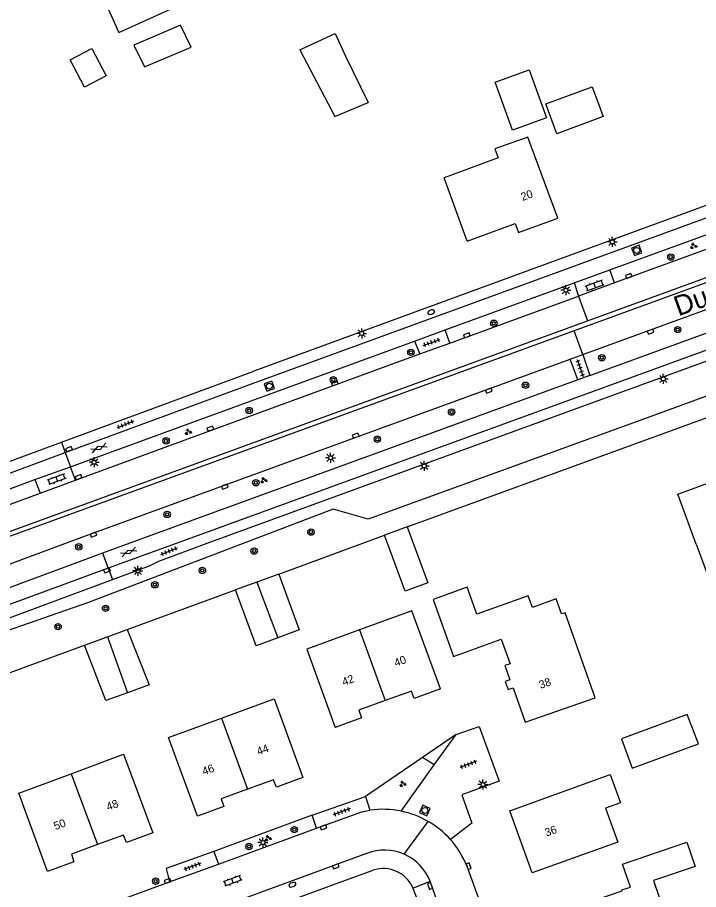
# Model space of a CAD drawing. Extents: x 137999 to 141000, y 397500 to 400501.
# Drawn here: x 138267.8 to 138352.8, y 400038.2 to 400147.1 of the extents above; entities that cross this region are included whole.
import ezdxf

# ---------------------------------------------------------------- set-up
doc = ezdxf.new("R2010")
doc.units = 0
for name, color, linetype in [('gg-afsc-erfafscheiding', 7, 'Continuous'), ('gg-anno-huisnummerreeks BGT', 7, 'Continuous'), ('gg-anno-openbare ruimte label', 7, 'Continuous'), ('gg-bbg-bijgebouw', 7, 'Continuous'), ('gg-bbg-gedigitaliseerde bebouwing', 7, 'Continuous'), ('gg-bbg-gedigitaliseerde bijgebouw', 7, 'Continuous'), ('gg-bbg-hoofdgebouw', 7, 'Continuous'), ('gg-bbg-tussenscheiding', 7, 'Continuous'), ('gg-knt-verharding', 7, 'Continuous'), ('gt-grn-groengrens', 7, 'Continuous'), ('gt-grn-weggrens', 7, 'Continuous'), ('gt-symb-boom', 7, 'Continuous'), ('gt-symb-brandkraan', 7, 'Continuous'), ('gt-symb-gesloten verharding', 7, 'Continuous'), ('gt-symb-groenvak', 7, 'Continuous'), ('gt-symb-klinker verharding', 7, 'Continuous'), ('gt-symb-kolk', 7, 'Continuous'), ('gt-symb-lichtmast', 7, 'Continuous'), ('gt-symb-rioolschacht', 7, 'Continuous'), ('gt-symb-tegel verharding', 7, 'Continuous')]:
    doc.layers.add(name, color=color, linetype=linetype)

# ---------------------------------------------------------------- blocks, each defined once
blk = doc.blocks.new('gt0-LMAST')
at = {"layer": 'gt-symb-lichtmast'}
for p, q in [((-0.18, 0.17), (-0.45, 0.44)), ((0, 0.25), (0, 0.62)), ((0.17, 0.17), (0.44, 0.44)), ((-0.25, 0), (-0.63, 0)), ((-0.18, -0.18), (-0.45, -0.45)), ((0, -0.25), (0, -0.63)), ((0.44, -0.45), (0.17, -0.18)), ((0.25, 0), (0.62, 0))]:
    blk.add_line(p, q, dxfattribs=at)
blk.add_circle((0, 0), 0.25, dxfattribs=at)
blk = doc.blocks.new('gt0-BOOM')
at = {"layer": 'gt-symb-boom'}
for radius in [0.4, 0.2]:
    blk.add_circle((0, 0), radius, dxfattribs=at)
blk = doc.blocks.new('gt0-BR')
at = {"layer": 'gt-symb-brandkraan'}
for centre, radius, start, end in [((-0.24, 0), 0.206, 107.5669, 252.4331), ((0.6, -2.66), 3, 106.892, 107.5669), ((0, -0.69), 0.938, 73.108, 106.892), ((-0.6, -2.66), 3, 72.4331, 73.108), ((0.24, 0), 0.206, 287.567, 72.4331), ((0.6, 2.66), 3, 252.4331, 253.108), ((0, 0.69), 0.938, 253.108, 286.8921), ((-0.6, 2.66), 3, 286.8921, 287.567)]:
    blk.add_arc(centre, radius, start, end, dxfattribs=at)
blk = doc.blocks.new('gt0-KOLK')
at = {"layer": 'gt-symb-kolk'}
blk.add_lwpolyline([(0, 0), (0.37, 0), (0.37, 0.4), (-0.38, 0.4), (-0.38, 0), (0, 0)], dxfattribs=at)
blk = doc.blocks.new('gt0-KL1')
at = {"layer": 'gt-symb-klinker verharding'}
for p, q in [((-1.15, 0.3), (1.15, 0.3)), ((-1, -0.3), (-1, 0.3)), ((-0.5, 0.3), (-0.5, 0.45)), ((0, -0.3), (0, 0.3)), ((0.5, 0.3), (0.5, 0.45)), ((1, -0.3), (1, 0.3)), ((-1.15, -0.3), (1.15, -0.3)), ((-0.5, -0.45), (-0.5, -0.3)), ((0.5, -0.45), (0.5, -0.3))]:
    blk.add_line(p, q, dxfattribs=at)
blk = doc.blocks.new('gt0-RS')
at = {"layer": 'gt-symb-rioolschacht'}
blk.add_lwpolyline([(-0.5, -0.5), (0.5, -0.5), (0.5, 0.5), (-0.5, 0.5)], close=True, dxfattribs=at)
blk.add_circle((0, 0), 0.375, dxfattribs=at)
blk = doc.blocks.new('gt0-GRVAK')
at = {"layer": 'gt-symb-groenvak'}
for p, q in [((-0.11, 0.19), (-0.23, 0.24)), ((-0.18, 0.15), (0.09, 0.15)), ((-0.09, 0.21), (-0.16, 0.32)), ((-0.05, 0.21), (-0.05, 0.39)), ((0, 0.21), (0.06, 0.32)), ((0.02, 0.19), (0.13, 0.24)), ((0.26, -0.05), (0.2, 0.06)), ((0.31, -0.05), (0.31, 0.13)), ((0.35, -0.05), (0.41, 0.06)), ((-0.24, -0.23), (-0.36, -0.18)), ((-0.32, -0.26), (-0.05, -0.26)), ((-0.23, -0.21), (-0.29, -0.09)), ((-0.18, -0.2), (-0.18, -0.02)), ((-0.14, -0.21), (-0.07, -0.09)), ((-0.12, -0.23), (0, -0.18)), ((0.24, -0.07), (0.12, -0.02)), ((0.17, -0.11), (0.44, -0.11)), ((0.37, -0.07), (0.49, -0.02))]:
    blk.add_line(p, q, dxfattribs=at)
blk = doc.blocks.new('gt0-TEG1')
at = {"layer": 'gt-symb-tegel verharding'}
for p, q in [((-1.13, 0), (1.12, 0)), ((-0.9, -0.25), (-0.9, 0.25)), ((-0.45, -0.25), (-0.45, 0.25)), ((0, -0.25), (0, 0.25)), ((0.45, -0.25), (0.45, 0.25)), ((0.9, -0.25), (0.9, 0.25))]:
    blk.add_line(p, q, dxfattribs=at)
blk = doc.blocks.new('gt0-GESVH1')
at = {"layer": 'gt-symb-gesloten verharding'}
for p, q in [((-0.99, -0.26), (0.01, 0.24)), ((0.01, -0.26), (-0.99, 0.24)), ((0.01, 0.24), (1.01, -0.26)), ((1.01, 0.24), (0.01, -0.26))]:
    blk.add_line(p, q, dxfattribs=at)

msp = doc.modelspace()

# ---------------------------------------------------------------- linework, layer by layer
at = {"layer": 'gg-afsc-erfafscheiding'}
for p, q in [((138316.43, 400083.46), (138353.93, 400097.16)), ((138300.39, 400077.58), (138313.62, 400082.43)), ((138281.48, 400070.64), (138294.98, 400075.59)), ((138262.74, 400063.77), (138276.12, 400068.68)), ((138322.57, 400057.55), (138318.35, 400054.67)), ((138318.35, 400054.67), (138311.23, 400049.8)), ((138304.58, 400047.43), (138292.29, 400042.92))]:
    msp.add_line(p, q, dxfattribs=at)
at = {"layer": 'gg-bbg-bijgebouw'}
for p, q in [((138316.43, 400083.46), (138313.62, 400082.43)), ((138300.39, 400077.58), (138297.68, 400076.58)), ((138297.68, 400076.58), (138294.98, 400075.59)), ((138278.99, 400069.73), (138281.48, 400070.64)), ((138276.12, 400068.68), (138278.99, 400069.73))]:
    msp.add_line(p, q, dxfattribs=at)
for points in [[(138282.3, 400143.69), (138283.63, 400140.96), (138289.44, 400143.42), (138288.12, 400146.16), (138282.3, 400143.69)], [(138274.33, 400141.85), (138277.04, 400143.27), (138278.83, 400139.86), (138276.12, 400138.44), (138274.33, 400141.85)], [(138303.02, 400143.08), (138307.39, 400134.75), (138311.55, 400136.51)], [(138327.42, 400139.04), (138331.67, 400140.58), (138333.83, 400134.61), (138329.58, 400133.07), (138327.42, 400139.04)]]:
    msp.add_lwpolyline(points, dxfattribs=at)
at = {"layer": 'gg-bbg-gedigitaliseerde bebouwing'}
msp.add_line((138352.56, 400081.3), (138354.82, 400075.14), dxfattribs=at)
for points in [[(138331.5, 400132.17), (138327.39, 400130.72), (138327.81, 400129.58), (138321.05, 400127.11)], [(138352.56, 400081.3), (138350.26, 400087.58), (138355.72, 400089.58), (138357.53, 400084.63)], [(138339.92, 400062.13), (138336.18, 400072.75), (138335.74, 400072.59), (138335.06, 400074.47), (138332.1, 400073.41), (138331.57, 400074.87), (138325.15, 400072.56), (138323.93, 400075.95), (138319.67, 400074.42), (138322.23, 400067.29)], [(138320.6, 400063.22), (138317.04, 400072.99), (138310.48, 400070.6)], [(138310.48, 400070.6), (138303.91, 400068.2), (138307.45, 400058.42)], [(138329.25, 400048.01), (138341.82, 400052.52), (138343.09, 400049), (138341.23, 400048.33), (138342.76, 400044.09), (138332.05, 400040.24)]]:
    msp.add_lwpolyline(points, dxfattribs=at)
at = {"layer": 'gg-bbg-gedigitaliseerde bijgebouw'}
for points in [[(138273.35, 400157.65), (138276.68, 400150.27), (138277.93, 400150.84), (138280.44, 400145.27), (138288.27, 400148.8), (138282.42, 400161.74), (138273.35, 400157.65)], [(138303.02, 400143.08), (138307.45, 400145.11), (138308.74, 400142.29), (138311.55, 400136.51)], [(138333.77, 400136.35), (138339.55, 400138.48), (138340.93, 400134.74), (138335.15, 400132.61), (138333.77, 400136.35)], [(138316.43, 400083.46), (138319.02, 400076.49), (138316.21, 400075.45), (138313.62, 400082.43)], [(138300.39, 400077.58), (138302.97, 400070.6), (138300.27, 400069.6)], [(138300.27, 400069.6), (138297.57, 400068.6), (138294.98, 400075.59)], [(138281.48, 400070.64), (138284.2, 400063.72), (138281.49, 400062.75)], [(138281.49, 400062.75), (138278.79, 400061.78), (138276.12, 400068.68)], [(138343.2, 400056.98), (138344.55, 400053.32), (138352.83, 400056.38), (138351.41, 400060.01), (138343.2, 400056.98)]]:
    msp.add_lwpolyline(points, dxfattribs=at)
at = {"layer": 'gg-bbg-hoofdgebouw'}
for p, q in [((138335.25, 400122.07), (138331.5, 400132.17)), ((138323.93, 400119.19), (138321.05, 400127.11)), ((138332.05, 400040.24), (138329.25, 400048.01))]:
    msp.add_line(p, q, dxfattribs=at)
for points in [[(138323.93, 400119.19), (138329.94, 400121.4), (138330.35, 400120.28), (138335.25, 400122.07)], [(138322.23, 400067.29), (138328.17, 400069.43), (138329.3, 400066.38), (138328.64, 400066.14), (138329.27, 400064.37), (138328.69, 400064.16), (138329.07, 400063.14), (138329.69, 400063.36), (138331.19, 400059.06), (138339.92, 400062.13)], [(138320.6, 400063.22), (138317.32, 400062.03), (138316.97, 400062.96), (138313.7, 400061.77)], [(138293.24, 400059.56), (138299.84, 400061.98), (138303.41, 400052.16)], [(138313.7, 400061.77), (138310.42, 400060.57), (138310.74, 400059.62), (138307.45, 400058.42)], [(138290.26, 400047.33), (138286.64, 400057.14), (138293.24, 400059.56)], [(138274.45, 400052.63), (138281.01, 400055.07), (138284.65, 400045.25)], [(138271.52, 400040.39), (138267.93, 400050.21), (138274.45, 400052.63)], [(138303.41, 400052.16), (138300.12, 400050.95), (138299.76, 400051.87), (138296.49, 400050.68)], [(138296.49, 400050.68), (138293.21, 400049.49), (138293.56, 400048.53), (138290.26, 400047.33)], [(138284.65, 400045.25), (138281.37, 400044.05), (138281.02, 400044.97), (138277.76, 400043.77)], [(138334, 400034.82), (138343.29, 400037.99), (138343.25, 400038.1), (138344.32, 400038.47), (138343.35, 400041.32), (138351.38, 400044.06), (138352.41, 400041.05), (138347.22, 400039.28), (138350.77, 400028.86), (138340.91, 400025.34), (138340.41, 400026.75), (138339.39, 400026.39)], [(138277.76, 400043.77), (138274.49, 400042.57), (138274.8, 400041.62), (138271.52, 400040.39)]]:
    msp.add_lwpolyline(points, dxfattribs=at)
at = {"layer": 'gg-bbg-tussenscheiding'}
for p, q in [((138297.68, 400076.58), (138300.27, 400069.6)), ((138310.48, 400070.6), (138313.7, 400061.77)), ((138278.99, 400069.73), (138281.49, 400062.75)), ((138293.24, 400059.56), (138296.49, 400050.68)), ((138274.45, 400052.63), (138277.76, 400043.77))]:
    msp.add_line(p, q, dxfattribs=at)
at = {"layer": 'gg-knt-verharding'}
for p, q in [((138341.77, 400115.59), (138363.79, 400123.63)), ((138364.4, 400122.01), (138342.36, 400113.96)), ((138339.28, 400102.38), (138386.5, 400119.61)), ((138291.46, 400081.44), (138391.83, 400118.06)), ((138337.32, 400113.97), (138341.77, 400115.59)), ((138342.36, 400113.96), (138341.77, 400115.59)), ((138321.2, 400108.09), (138337.32, 400113.97)), ((138337.32, 400113.97), (138337.84, 400112.31)), ((138342.36, 400113.96), (138337.84, 400112.31)), ((138321.78, 400106.45), (138337.84, 400112.31)), ((138337.29, 400107.98), (138260.32, 400079.95)), ((138317.36, 400106.68), (138321.2, 400108.09)), ((138321.78, 400106.45), (138321.2, 400108.09)), ((138274.39, 400090.99), (138317.36, 400106.68)), ((138317.36, 400106.68), (138318.04, 400105.08)), ((138318.04, 400105.08), (138321.78, 400106.45)), ((138285.74, 400093.29), (138318.04, 400105.08)), ((138336.8, 400104.43), (138338.37, 400105.01)), ((138337.77, 400101.83), (138336.8, 400104.43)), ((138338.37, 400105.01), (138339.28, 400102.38)), ((138273.25, 400094.08), (138297.29, 400102.95)), ((138337.77, 400101.83), (138283.97, 400082.23)), ((138339.28, 400102.38), (138337.77, 400101.83)), ((138273.72, 400092.79), (138297.1, 400101.41)), ((138253.32, 400086.72), (138273.25, 400094.08)), ((138275.02, 400089.33), (138285.74, 400093.29)), ((138269.95, 400089.38), (138274.39, 400090.99)), ((138275.02, 400089.33), (138274.39, 400090.99)), ((138256.88, 400084.61), (138269.95, 400089.38)), ((138269.95, 400089.38), (138270.58, 400087.69)), ((138270.58, 400087.69), (138275.02, 400089.33)), ((138283.97, 400082.23), (138278.4, 400080.17)), ((138289.86, 400082.25), (138279.09, 400078.32)), ((138278.4, 400080.17), (138246.52, 400068.41)), ((138246.79, 400064.75), (138279.62, 400076.9)), ((138319.83, 400053.72), (138322.57, 400057.55)), ((138315.7, 400047.95), (138319.83, 400053.72)), ((138304.58, 400047.43), (138311.23, 400049.8)), ((138311.23, 400049.8), (138311.79, 400048.07)), ((138305.13, 400045.82), (138304.58, 400047.43)), ((138292.87, 400041.34), (138305.13, 400045.82)), ((138292.29, 400042.92), (138292.87, 400041.34)), ((138259.19, 400023.58), (138311.39, 400042.68)), ((138286.77, 400039.11), (138292.87, 400041.34)), ((138325.8, 400035.88), (138323.92, 400041.05)), ((138302.61, 400037.06), (138309.66, 400039.64)), ((138309.66, 400039.64), (138312.19, 400040.56)), ((138273.73, 400034.35), (138286.77, 400039.11)), ((138334.18, 399998.06), (138319.3, 400039.19)), ((138317.17, 400038.33), (138317.68, 400036.93))]:
    msp.add_line(p, q, dxfattribs=at)
for points in [[(138404.61, 400142.31), (138398.67, 400140.09), (138297.29, 400102.95)], [(138297.1, 400101.41), (138373.99, 400129.48), (138388.09, 400134.73)], [(138338.96, 400109.23), (138384.52, 400125.83), (138384.73, 400125.25), (138337.29, 400107.98)], [(138338.37, 400105.01), (138377.65, 400119.33), (138385.68, 400122.06)], [(138387.19, 400117.72), (138378.87, 400114.66), (138289.86, 400082.25)], [(138260.32, 400079.95), (138260.1, 400080.5), (138338.96, 400109.23)], [(138257.05, 400075.25), (138275.45, 400082.07), (138336.8, 400104.43)], [(138240.94, 400080.92), (138243.15, 400081.59), (138258, 400086.93), (138273.72, 400092.79)], [(138256.88, 400084.61), (138257.08, 400083.99), (138257.36, 400083.61), (138257.75, 400083.35), (138258.2, 400083.28), (138258.65, 400083.32), (138259.09, 400083.45), (138270.58, 400087.69)], [(138279.62, 400076.9), (138284.24, 400078.61), (138285.44, 400079.17), (138291.46, 400081.44)], [(138279.09, 400078.32), (138258.73, 400070.8), (138246.65, 400066.29), (138243.78, 400065.08), (138242.52, 400064.42), (138239.72, 400062.72), (138235.97, 400060.07)], [(138322.57, 400057.55), (138325.45, 400058.51), (138327.92, 400051.68), (138323.25, 400049.98), (138324.52, 400046.44), (138321.85, 400044.39)], [(138305.13, 400045.82), (138310.78, 400047.88), (138311.79, 400048.07)], [(138292.29, 400042.92), (138286.35, 400040.78), (138286.77, 400039.11)]]:
    msp.add_lwpolyline(points, dxfattribs=at)
for centre, radius, start, end in [((138313.39, 400036.78), 11.4, 78.3063, 98.0956), ((138313.39, 400036.85), 11.33, 59.9737, 78.2394), ((138313.39, 400036.86), 11.33, 41.6967, 59.9688), ((138313.4, 400036.86), 11.32, 21.6914, 41.7049), ((138313.6, 400036.98), 6.11, 66.1583, 111.1471), ((138313.6, 400036.98), 6.11, 21.1591, 66.1733), ((138313.46, 400036.72), 4.05, 23.5018, 108.2276)]:
    msp.add_arc(centre, radius, start, end, dxfattribs=at)
at = {"layer": 'gt-grn-groengrens'}
msp.add_line((138319.83, 400053.72), (138318.35, 400054.67), dxfattribs=at)
msp.add_lwpolyline([(138393.22, 400114.34), (138383.68, 400110.78), (138347.45, 400097.47), (138311.59, 400084.42), (138307.18, 400085.67), (138276.51, 400073.97), (138247.09, 400063.72), (138244.26, 400060.84), (138237.96, 400057.33), (138235.48, 400056.09), (138234.93, 400055.79), (138233.98, 400055.2)], dxfattribs=at)
at = {"layer": 'gt-grn-weggrens'}
for p, q in [((138337.84, 400112.31), (138338.96, 400109.23)), ((138338.37, 400105.01), (138337.29, 400107.98)), ((138273.25, 400094.08), (138273.72, 400092.79)), ((138273.72, 400092.79), (138274.39, 400090.99)), ((138278.4, 400080.17), (138279.09, 400078.32)), ((138279.09, 400078.32), (138279.62, 400076.9)), ((138316.07, 400042.57), (138319.06, 400046.66)), ((138317.17, 400038.33), (138319.3, 400039.19))]:
    msp.add_line(p, q, dxfattribs=at)

# ---------------------------------------------------------------- block references
at = {"layer": 'gt-symb-boom'}
for p in [(138349.37, 400117.19), (138327.27, 400108.92), (138350.23, 400108.12), (138316.91, 400105.29), (138340.76, 400104.61), (138307.22, 400101.86), (138331.22, 400101.17), (138296.7, 400098.01), (138321.99, 400097.82), (138286.33, 400094.22), (138312.72, 400094.43), (138297.54, 400088.99), (138286.46, 400085.03), (138304.42, 400082.82), (138275.42, 400080.98), (138297.33, 400080.45), (138290.86, 400078.02), (138284.92, 400076.24), (138278.77, 400073.3), (138272.83, 400071.01), (138302.34, 400045.64), (138296.68, 400043.53), (138285.02, 400039.2)]:
    msp.add_blockref('gt0-BOOM', p, dxfattribs=at)
at = {"layer": 'gt-symb-brandkraan'}
for p, rotation in [((138319.44, 400110.31), 18.054552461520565), ((138302.1, 400038.76), 20.1739449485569)]:
    msp.add_blockref('gt0-BR', p, dxfattribs=dict(at, rotation=rotation))
at = {"layer": 'gt-symb-gesloten verharding'}
for p, rotation in [((138277.94, 400093.34), 22.589003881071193), ((138281.65, 400080.34), 21.769501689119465)]:
    msp.add_blockref('gt0-GESVH1', p, dxfattribs=dict(at, rotation=rotation))
at = {"layer": 'gt-symb-groenvak'}
for p in [(138352.2, 400118.56), (138289.08, 400095.34), (138298.52, 400089.3), (138315.88, 400051.35), (138299.06, 400044.56)]:
    msp.add_blockref('gt0-GRVAK', p, dxfattribs=at)
at = {"layer": 'gt-symb-klinker verharding'}
for p, rotation in [((138339.86, 400113.66), 20.374899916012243), ((138272.65, 400089.43), -159.93365037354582), ((138294.62, 400039.24), -159.51770311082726)]:
    msp.add_blockref('gt0-KL1', p, dxfattribs=dict(at, rotation=rotation))
at = {"layer": 'gt-symb-kolk'}
for p, rotation in [((138344.19, 400114.63), 20.06634962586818), ((138323.96, 400107.24), 19.992893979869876), ((138346.78, 400108.05), -160.00710602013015), ((138307.47, 400101.22), 19.885165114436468), ((138326.56, 400100.67), -160.06095208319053), ((138291.93, 400095.55), 20.173944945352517), ((138310.08, 400094.68), 21.045740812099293), ((138274.27, 400093), 20.247501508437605), ((138275.47, 400089.5), 20.301249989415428), ((138293.59, 400088.68), -160.06095208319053), ((138277.17, 400082.69), -160.06095208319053), ((138278.87, 400078.23), -159.93365037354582), ((138306.07, 400045.73), 20.06634962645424), ((138307.6, 400040.87), 20.120165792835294), ((138323.94, 400040.99), -69.93365037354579), ((138286.6, 400039.05), 20.06634962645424), ((138319.11, 400038.52), -69.93365037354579)]:
    msp.add_blockref('gt0-KOLK', p, dxfattribs=dict(at, rotation=rotation))
at = {"layer": 'gt-symb-lichtmast'}
for p in [(138342.07, 400119.08), (138336.27, 400113.05), (138310.76, 400107.66), (138348.44, 400101.96), (138277.34, 400091.55), (138306.87, 400092.11), (138318.57, 400091.09), (138282.81, 400077.99), (138325.9, 400051.27), (138298.42, 400044.02)]:
    msp.add_blockref('gt0-LMAST', p, dxfattribs=at)
at = {"layer": 'gt-symb-rioolschacht'}
for p, rotation in [((138345.12, 400118.02), 20.971710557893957), ((138299.23, 400101.06), 19.811811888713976), ((138318.65, 400048.04), -25.027278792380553)]:
    msp.add_blockref('gt0-RS', p, dxfattribs=dict(at, rotation=rotation))
at = {"layer": 'gt-symb-tegel verharding'}
for p, rotation in [((138319.5, 400106.52), 19.503573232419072), ((138338.07, 400103.33), -70.42327443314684), ((138281.25, 400096.3), 22.205643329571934), ((138286.71, 400080.43), 22.20564333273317), ((138324.06, 400053.81), -159.7524984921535), ((138308.25, 400047.89), -159.75249849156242), ((138289.59, 400041.05), -159.75249849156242)]:
    msp.add_blockref('gt0-TEG1', p, dxfattribs=dict(at, rotation=rotation))

# ---------------------------------------------------------------- texts
at = {"layer": 'gg-anno-huisnummerreeks BGT'}
for s, rotation, p in [('20', 20.1, (138330.85, 400124.19)), ('40', 20.1, (138315.03, 400065.98)), ('42', 20.1, (138308.52, 400063.6)), ('38', 19.8, (138333.12, 400063.22)), ('44', 20, (138297.86, 400054.91)), ('46', 20, (138291.04, 400052.42)), ('48', 20.2, (138279.08, 400047.99)), ('50', 20.2, (138272.5, 400045.57)), ('36', 19.8, (138333.84, 400044.76))]:
    msp.add_text(s, height=1, rotation=rotation, dxfattribs=at).set_placement(p)
at = {"layer": 'gg-anno-openbare ruimte label'}
msp.add_text('Durendaelweg', height=2.5, rotation=19.9, dxfattribs=at).set_placement((138350.32, 400109.77))

doc.saveas('drawing.dxf')
